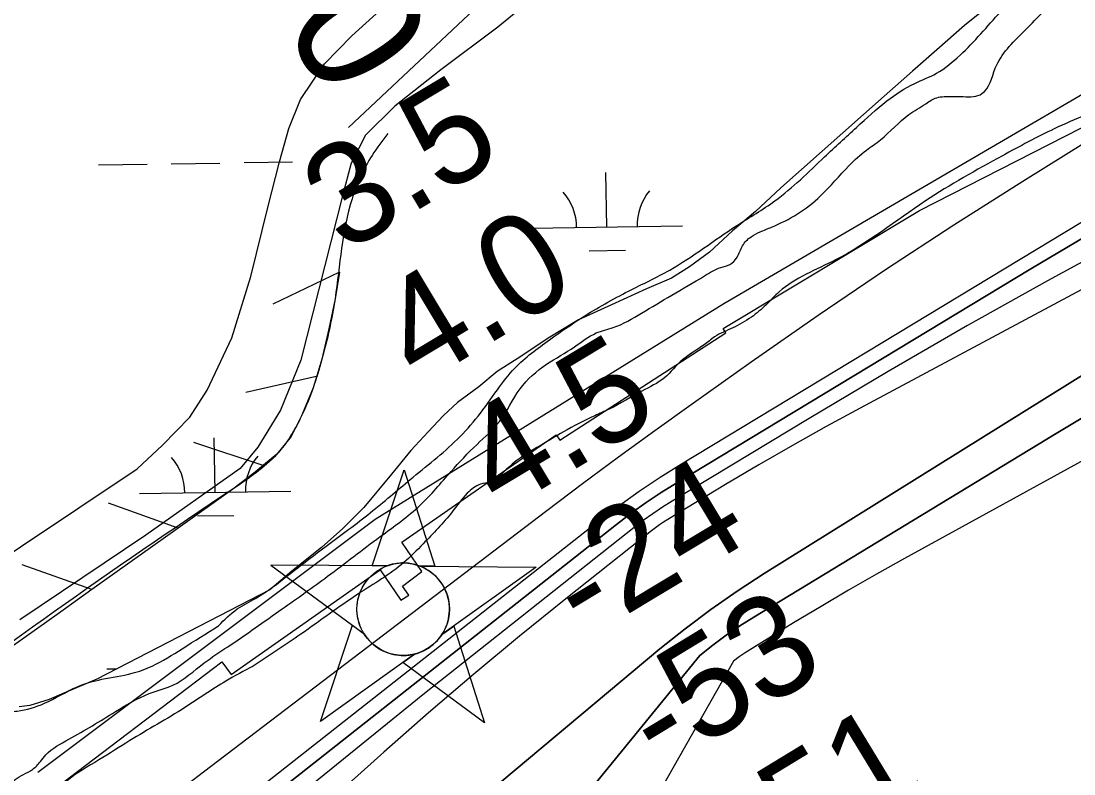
# Model space of a CAD drawing. Extents: x 3855477 to 3893699, y 299188 to 325115.
# Drawn here: x 3876920 to 3877615, y 318780 to 319277 of the extents above; entities that cross this region are included whole.
import ezdxf

# ---------------------------------------------------------------- set-up
doc = ezdxf.new("R2010")
doc.units = 0
for name, color, linetype in [('V-CHAN-NAID', 7, 'Continuous'), ('V-LEVE-TOET', 7, 'Continuous'), ('V-RIVR-EDGE', 7, 'Continuous'), ('V-RIVR-RANG', 7, 'Continuous'), ('V-RIVR-RANG-IDEN', 7, 'Continuous'), ('V-RRAP-FSHR', 7, 'Continuous'), ('V-RRAP-RVMT', 7, 'Continuous'), ('V-TOPO-DPTH', 7, 'Continuous'), ('V-TOPO-MAJR', 7, 'Continuous'), ('V-TOPO-MINR', 7, 'Continuous'), ('V-TOPO-WATR', 7, 'Continuous'), ('V-WETL-SWMP', 7, 'Continuous')]:
    doc.layers.add(name, color=color, linetype=linetype)

msp = doc.modelspace()

# ---------------------------------------------------------------- linework, layer by layer
at = {"layer": 'V-CHAN-NAID'}
for points in [[(3877161.58, 318916.98), (3877151.99, 318917.05), (3877173.12, 318980.54), (3877193.34, 318916.76), (3877183.76, 318916.83), (3877182.18, 318917.4), (3877180.08, 318918.02), (3877178.04, 318918.48), (3877176.01, 318918.78), (3877174.84, 318918.9), (3877173.31, 318918.98), (3877171.59, 318918.98), (3877170.22, 318918.91), (3877168.31, 318918.71), (3877166.94, 318918.49), (3877165.16, 318918.1), (3877163.63, 318917.68), (3877162.6, 318917.35)], [(3877161.58, 318916.98), (3877085.09, 318917.53), (3877146.66, 318872.13), (3877145.54, 318874.04), (3877144.73, 318875.66), (3877143.91, 318877.63), (3877143.21, 318879.68), (3877142.85, 318881.01), (3877142.48, 318882.63), (3877142.24, 318884.08), (3877142.05, 318885.68), (3877141.94, 318887.41), (3877141.93, 318888.99), (3877142.04, 318891.07), (3877142.22, 318892.69), (3877142.61, 318894.89), (3877143.1, 318896.81), (3877143.7, 318898.7), (3877144.35, 318900.38), (3877145.08, 318901.97), (3877145.89, 318903.5), (3877146.96, 318905.24), (3877147.99, 318906.71), (3877148.99, 318907.98), (3877149.99, 318909.12), (3877151.3, 318910.46), (3877152.35, 318911.42), (3877154.06, 318912.82), (3877155.28, 318913.69), (3877156.96, 318914.76), (3877158.7, 318915.71), (3877160.14, 318916.39)], [(3877183.76, 318916.83), (3877260.25, 318916.28), (3877198.05, 318871.76), (3877198.96, 318873.25), (3877199.94, 318875.1), (3877200.65, 318876.68), (3877201.39, 318878.64), (3877201.93, 318880.42), (3877202.33, 318882.06), (3877202.69, 318884.07), (3877202.88, 318885.64), (3877203, 318887.85), (3877202.97, 318889.91), (3877202.79, 318892.13), (3877202.52, 318893.89), (3877202.03, 318896.12), (3877201.39, 318898.26), (3877200.64, 318900.24), (3877199.99, 318901.69), (3877198.98, 318903.6), (3877197.92, 318905.33), (3877196.71, 318907.03), (3877195.45, 318908.57), (3877194.17, 318909.93), (3877192.54, 318911.46), (3877190.8, 318912.88), (3877189.12, 318914.05), (3877187.23, 318915.18), (3877185.76, 318915.95)], [(3877180.02, 318858.85), (3877117.81, 318814.33), (3877138.94, 318877.82), (3877146.66, 318872.13), (3877147.29, 318871.16), (3877148.67, 318869.3), (3877149.89, 318867.89), (3877151.35, 318866.38), (3877152.74, 318865.13), (3877154.2, 318863.98), (3877155.6, 318862.99), (3877157.28, 318861.95), (3877158.99, 318861.04), (3877160.78, 318860.23), (3877162.23, 318859.68), (3877163.85, 318859.15), (3877166.08, 318858.58), (3877167.61, 318858.3), (3877169.64, 318858.04), (3877171.18, 318857.93), (3877173.04, 318857.91), (3877174.73, 318857.99), (3877176.44, 318858.17), (3877178.34, 318858.48)], [(3877198.05, 318871.76), (3877205.84, 318877.34), (3877226.07, 318813.57), (3877172.22, 318853.28), (3877180.02, 318858.85), (3877181.68, 318859.33), (3877183.29, 318859.89), (3877185.45, 318860.8), (3877187.19, 318861.69), (3877189.05, 318862.8), (3877190.79, 318864.02), (3877192.34, 318865.26), (3877193.63, 318866.43), (3877195.01, 318867.85), (3877196.22, 318869.25), (3877197.34, 318870.72)]]:
    msp.add_lwpolyline(points, close=True, dxfattribs=at)
msp.add_circle((3877172.47, 318888.45), 30.54, dxfattribs=at)
at = {"layer": 'V-LEVE-TOET'}
for points in [[(3877726.48, 319654.66), (3877573.53, 319605.74), (3877520.34, 319590.38), (3877504.34, 319583.58), (3877489.12, 319573.13), (3877473.25, 319556.82), (3877443.03, 319519.83), (3877374.07, 319427.44), (3877273.33, 319305.36), (3877256.71, 319290.5), (3877235.01, 319272.65), (3877197.36, 319244.34), (3877166.96, 319220.51), (3877147.47, 319201.22), (3877138.21, 319182.81), (3877132.64, 319162.25), (3877104.88, 319052.87), (3877091.43, 319019.77), (3877076.41, 318995.42), (3877064.89, 318981.36), (3877002.59, 318937.35), (3876919.44, 318881.53)], [(3876881.64, 318904.24), (3876996.9, 318981.16), (3877013.51, 318996.75), (3877031.55, 319015.29), (3877043.01, 319033), (3877059.36, 319067.61), (3877071.97, 319108.02), (3877083.06, 319153.52), (3877090.69, 319183.62), (3877096.97, 319205.65), (3877104.76, 319224.78), (3877120.53, 319248.4), (3877138.56, 319266.94), (3877161.69, 319287.74)]]:
    msp.add_lwpolyline(points, dxfattribs=at)
at = {"layer": 'V-RIVR-EDGE'}
for points in [[(3877050.53, 318877.48), (3877062.92, 318888.61), (3877075.29, 318895.75), (3877096.45, 318910.84), (3877122.4, 318930.71), (3877150.75, 318952.16), (3877177.11, 318974.01), (3877208.26, 319000.64), (3877221.85, 319015.75), (3877234.64, 319033.25), (3877246.24, 319047.57), (3877269, 319066.24), (3877290.56, 319080.94), (3877321.29, 319098.4), (3877348.42, 319112.28), (3877392.73, 319141.66), (3877417.88, 319157.94), (3877450.63, 319186.95), (3877471.8, 319206.43), (3877491.77, 319223.91), (3877510.13, 319235.42), (3877524.5, 319242.16), (3877540.07, 319254.08), (3877566.84, 319282.71), (3877597.61, 319317.31), (3877618.4, 319343.56), (3877633.58, 319355.08), (3877648.34, 319361.82), (3877665.88, 319364.56), (3877680.64, 319368.51), (3877710.96, 319381.19), (3877746.07, 319397.44), (3877785.17, 319415.28), (3877821.48, 319434.32), (3877868.98, 319463.3), (3877927.25, 319497.82), (3877999.89, 319541.08), (3878013.06, 319550.22), (3878016.66, 319555.39), (3878018.27, 319560.97), (3878024.31, 319583.67), (3878031.54, 319608.36), (3878038.34, 319617.51), (3878049.52, 319625.85), (3878066.28, 319634.97), (3878070.68, 319642.14), (3878077.91, 319665.63), (3878090.37, 319705.85), (3878094.78, 319716.6), (3878102.38, 319727.74), (3878114.76, 319737.28), (3878132.32, 319747.2), (3878162.25, 319763.86), (3878199.36, 319784.89)], [(3877073.38, 318850.92), (3877055.42, 318841), (3877028.28, 318823.53), (3876991.96, 318801.7), (3876971.6, 318789), (3876950.05, 318774.71), (3876940.46, 318765.56), (3876928.89, 318759.22), (3876919.72, 318759.24), (3876914.14, 318759.65), (3876911.35, 318760.46), (3876910.57, 318766.83), (3876916.18, 318775.99), (3876927.75, 318782.73), (3876932.94, 318787.9), (3876936.54, 318792.28), (3876951.71, 318802.6), (3876982.44, 318820.86), (3877004.79, 318832.76), (3877020.35, 318838.3), (3877041.11, 318852.99), (3877056.68, 318863.72), (3877092.61, 318888.73), (3877122.55, 318910.18), (3877157.29, 318936.4), (3877183.64, 318957.06), (3877204.02, 318979.32), (3877221.2, 318997.22), (3877235.99, 319012.32), (3877249.59, 319033.81), (3877267.17, 319050.11), (3877285.53, 319061.62), (3877299.9, 319070.75), (3877311.06, 319074.31), (3877329.82, 319083.83), (3877349.77, 319095.74), (3877371.33, 319108.44), (3877382.1, 319113.99), (3877388.08, 319115.97), (3877392.88, 319120.74), (3877396.48, 319128.3), (3877402.08, 319134.26), (3877408.06, 319137.44), (3877415.64, 319140.61), (3877432.8, 319149.33), (3877447.98, 319161.25), (3877466.76, 319181.13), (3877478.34, 319191.46), (3877487.52, 319198.22), (3877506.3, 319214.91), (3877517.47, 319222.05), (3877524.66, 319226.02), (3877534.62, 319226.79), (3877542.19, 319226.78), (3877548.97, 319226.76), (3877554.55, 319228.74), (3877563.36, 319245.45), (3877581.75, 319269.32), (3877605.73, 319293.97), (3877626.5, 319314.25), (3877638.88, 319323.38), (3877656.83, 319332.5), (3877687.15, 319345.58), (3877735.42, 319364.59), (3877803.65, 319396.3), (3877859.52, 319427.25), (3877905.02, 319451.85), (3877945.33, 319474.47), (3877997.61, 319503.43), (3878019.55, 319515.33), (3878029.52, 319516.9), (3878042.67, 319514.87), (3878047.84, 319511.28), (3878052.6, 319502.5), (3878061.74, 319491.71), (3878073.27, 319481.72), (3878083.23, 319478.11), (3878092, 319478.49), (3878103.56, 319480.45), (3878131.49, 319495.13), (3878140.27, 319499.09), (3878149.84, 319501.46), (3878160.61, 319504.22), (3878180.56, 319512.94), (3878205.3, 319528.42), (3878218.88, 319537.55), (3878218.88, 319539.15), (3878216.89, 319541.15), (3878216.9, 319544.73), (3878218.5, 319547.52), (3878227.28, 319551.88), (3878246.44, 319563.79), (3878263.61, 319576.5), (3878279.19, 319592.4), (3878295.18, 319610.7), (3878311.15, 319623.41), (3878327.92, 319635.32), (3878347.88, 319648.03), (3878370.64, 319665.91), (3878392.2, 319683.39), (3878412.17, 319698.48), (3878422.95, 319707.22), (3878432.93, 319715.97), (3878438.12, 319718.74), (3878444.9, 319721.52), (3878450.88, 319722.3), (3878455.66, 319722.29), (3878460.84, 319719.48), (3878461.23, 319714.7), (3878459.21, 319707.53), (3878454.41, 319698.78), (3878446.02, 319691.62), (3878432.85, 319683.29), (3878411.7, 319670.99), (3878398.92, 319661.45), (3878384.54, 319647.94), (3878374.55, 319638.4), (3878362.97, 319629.26), (3878347.01, 319620.53), (3878332.64, 319612.6), (3878322.26, 319604.65), (3878303.89, 319589.95), (3878281.53, 319569.28), (3878262.35, 319551), (3878258.75, 319546.22), (3878255.55, 319539.06), (3878249.16, 319533.49), (3878239.57, 319527.14), (3878229.61, 319524.77), (3878220.42, 319518.42), (3878195.68, 319504.93), (3878181.72, 319498.19), (3878171.74, 319493.43), (3878162.56, 319486.28), (3878151.39, 319481.53), (3878126.65, 319472.02), (3878094.33, 319453.37), (3878061.6, 319434.72)], [(3878061.6, 319434.72), (3878011.73, 319413.32), (3877960.65, 319385.95), (3877904.39, 319358.19), (3877846.53, 319330.44), (3877787.47, 319297.11), (3877701.27, 319253.08), (3877644.61, 319224.13), (3877602.32, 319205.5), (3877568, 319187.66), (3877517.31, 319157.89), (3877457.84, 319118.98), (3877420.72, 319097.95), (3877411.93, 319089.21), (3877402.35, 319081.26), (3877389.97, 319074.11), (3877378, 319068.17), (3877371.21, 319063), (3877356.84, 319053.07), (3877344.86, 319041.15), (3877330.09, 319032.42), (3877308.54, 319020.51), (3877298.96, 319016.15), (3877278.21, 319005.44), (3877263.45, 318996.71), (3877241.89, 318982.02), (3877229.91, 318972.49), (3877223.53, 318970.91), (3877214.75, 318964.95), (3877204.75, 318952.62), (3877185.57, 318931.55), (3877172.79, 318919.22), (3877142.85, 318898.57), (3877104.92, 318871.97), (3877073.38, 318850.92)], [(3875333.77, 317153.68), (3875382.53, 317211.74), (3875416.12, 317256.3), (3875447.74, 317311.61), (3875463.36, 317343.86), (3875526.92, 317421.41), (3875570.92, 317488.26), (3875613.38, 317571.45), (3875636.6, 317617.62), (3875653.81, 317644.28), (3875696.24, 317722.29), (3875739.47, 317798.3), (3875802.3, 317900.97), (3875859.09, 317980.53), (3875919.87, 318064.87), (3875931.87, 318079.59), (3876041.36, 318197.29), (3876076.94, 318245.42), (3876119.34, 318306.69), (3876129.33, 318317.03), (3876143.31, 318328.95), (3876165.68, 318352.8), (3876193.67, 318388.21), (3876212.46, 318413.27), (3876222.86, 318428.78), (3876230.46, 318437.13), (3876240.03, 318442.29), (3876254.41, 318455.41), (3876268, 318470.12), (3876296.38, 318504.72), (3876316.75, 318523.4), (3876344.71, 318547.25), (3876386.62, 318571.85), (3876408.17, 318586.15), (3876436.51, 318602.02), (3876464.44, 318616.29), (3876505.54, 318635.32), (3876509.53, 318637.31), (3876508.74, 318640.5), (3876498.8, 318652.08), (3876498.41, 318655.27), (3876499.22, 318658.45), (3876570.67, 318703.31), (3876579.85, 318708.87), (3876585.03, 318710.45), (3876591, 318706.45), (3876618.46, 318691.24), (3876621.65, 318690.43), (3876625.23, 318691.22), (3876632.02, 318693.59), (3876644.79, 318701.93), (3876661.55, 318709.86), (3876695.06, 318726.12), (3876725.39, 318740.39), (3876748.94, 318756.27), (3876771.69, 318770.57), (3876821.6, 318805.51), (3876855.93, 318829.34), (3876863.52, 318835.3), (3876870.7, 318837.67), (3876878.66, 318835.66), (3876888.61, 318830.06), (3876900.95, 318822.06), (3876907.32, 318820.84), (3876917.68, 318821.22), (3876935.63, 318826.35), (3876956.78, 318837.06), (3876973.53, 318842.2), (3876993.47, 318846.14), (3877006.63, 318850.89), (3877026.58, 318862.4), (3877050.53, 318877.48)]]:
    msp.add_spline(points, degree=3, dxfattribs=at)
at = {"layer": 'V-RRAP-FSHR'}
for p, q in [((3877130.32, 319110.85), (3877086.32, 319089.69)), ((3877116.15, 319042.27), (3877068.5, 319031.56)), ((3877080.57, 318983.14), (3877034.2, 318998.47)), ((3877023.91, 318942.04), (3876977.87, 318958.33)), ((3876966.93, 318901.38), (3876920.9, 318917.67))]:
    msp.add_line(p, q, dxfattribs=at)
for points in [[(3876931.21, 318780.95), (3877153.85, 318947.87), (3877384.07, 319090.24), (3877720.56, 319286.62), (3878184.96, 319523.26), (3878396.18, 319648.95), (3878618.02, 319749.1), (3878835.19, 319834.07), (3879377.43, 319985.37), (3880023.15, 320134.65), (3880260.93, 320171.97), (3880414.78, 320178.75), (3880574.34, 320171.5), (3881564.99, 320168.46), (3882290.98, 320136.72)], [(3877130.32, 319110.85), (3877127.45, 319093.35), (3877123.33, 319073.39), (3877118.83, 319053.49), (3877115.44, 319042.52)], [(3877115.44, 319042.52), (3877112.97, 319034.53), (3877105.37, 319016.04), (3877098.53, 319002.49), (3877089.09, 318990.79), (3877080.32, 318983.46)], [(3877080.32, 318983.46), (3877074.8, 318978.84), (3877059.97, 318967.78), (3877023.91, 318942.04)], [(3877023.91, 318942.04), (3876966.93, 318901.38)], [(3876966.93, 318901.38), (3876943.99, 318885.01), (3876909.99, 318860.67)]]:
    msp.add_lwpolyline(points, dxfattribs=at)
msp.add_spline([(3877162.35, 319202.5), (3877151.91, 319187.94), (3877138.67, 319159.25), (3877127.45, 319093.35), (3877118.83, 319053.49), (3877105.37, 319016.04), (3877089.09, 318990.79), (3877059.97, 318967.78), (3876828.17, 318802.1), (3876777.23, 318763.92), (3876700.72, 318721.08)], degree=3, dxfattribs=at)
at = {"layer": 'V-RRAP-RVMT'}
for p, q in [((3877513.27, 319151.63), (3877643, 319217.89)), ((3877383.7, 319073.63), (3877513.27, 319151.63)), ((3877385.39, 319070.79), (3877383.7, 319073.63)), ((3877275.9, 319000), (3877385.39, 319070.79)), ((3877171.62, 318932.66), (3877273.41, 319003.47)), ((3877273.41, 319003.47), (3877275.9, 319000)), ((3877184.8, 318913.23), (3877171.62, 318932.66)), ((3877058.85, 318845.36), (3877157.17, 318914.33)), ((3877157.17, 318914.33), (3877170.87, 318894.51)), ((3877172.08, 318903.58), (3877184.8, 318913.23)), ((3877176.27, 318897.82), (3877172.08, 318903.58)), ((3877170.87, 318894.51), (3877176.27, 318897.82)), ((3876928.88, 318759.69), (3877052.71, 318853.74)), ((3877052.71, 318853.74), (3877058.85, 318845.36))]:
    msp.add_line(p, q, dxfattribs=at)
at = {"layer": 'V-TOPO-DPTH'}
for points in [[(3876844.37, 318567.12), (3876937.5, 318645.85), (3877032.19, 318722.79), (3877313.3, 318944.42), (3877322.94, 318951.74), (3877332.76, 318958.81), (3877342.84, 318965.51), (3877353.09, 318971.96), (3877586.83, 319113.11), (3877623.58, 319134.91), (3877660.55, 319156.34), (3877697.85, 319177.2), (3877735.37, 319197.67), (3877740.03, 319200.16), (3877775.4, 319219.06), (3877810.81, 319237.89), (3877846.26, 319256.64), (3877881.74, 319275.33), (3877885.87, 319277.49), (3877923.48, 319297.14), (3877961.15, 319316.67), (3877998.91, 319336.03), (3878036.72, 319355.27), (3878620.27, 319650.56)], [(3876844.37, 318567.12), (3876937.5, 318645.85), (3877032.19, 318722.79), (3877313.3, 318944.42), (3877322.94, 318951.74), (3877332.76, 318958.81), (3877342.84, 318965.51), (3877353.09, 318971.96), (3877586.83, 319113.11), (3877623.58, 319134.91), (3877660.55, 319156.34), (3877697.85, 319177.2), (3877735.37, 319197.67), (3877740.03, 319200.16), (3877775.4, 319219.06), (3877810.81, 319237.89), (3877846.26, 319256.64), (3877881.74, 319275.33), (3877885.87, 319277.49), (3877923.48, 319297.14), (3877961.15, 319316.67), (3877998.91, 319336.03), (3878036.72, 319355.27), (3878620.27, 319650.56)], [(3876902.16, 318483.84), (3876969.1, 318547.23), (3877038.33, 318608.32), (3877341.96, 318862.22), (3877358.54, 318875.51), (3877375.48, 318888.32), (3877392.93, 318900.41), (3877410.74, 318912.01), (3877698.59, 319091.21), (3877722.2, 319105.64), (3877745.97, 319119.8), (3877769.96, 319133.57), (3877794.11, 319147.08), (3877818.36, 319160.42), (3877842.58, 319173.81), (3877866.76, 319187.27), (3877890.91, 319200.78), (3878157.21, 319350.17), (3878277.94, 319415.8), (3878399.77, 319479.25)], [(3878399.77, 319479.25), (3878277.94, 319415.8), (3878157.21, 319350.17), (3877890.91, 319200.78), (3877866.76, 319187.27), (3877842.58, 319173.81), (3877818.36, 319160.42), (3877794.11, 319147.08), (3877769.96, 319133.57), (3877745.97, 319119.8), (3877722.2, 319105.64), (3877698.59, 319091.21), (3877410.74, 318912.01), (3877392.93, 318900.41), (3877375.48, 318888.32), (3877358.54, 318875.51), (3877341.96, 318862.22), (3877038.33, 318608.32), (3876969.1, 318547.23), (3876902.16, 318483.84)], [(3877744.48, 319272.1), (3877581.52, 319170.74), (3877536.05, 319141.89), (3877490.95, 319112.5), (3877446.38, 319082.29), (3877402.17, 319051.55), (3877362.52, 319023.44), (3877338.5, 319006.23), (3877314.6, 318988.85), (3877290.87, 318971.24), (3877267.27, 318953.46), (3877040.71, 318780.99), (3876937.15, 318701.61)], [(3877779.07, 319184.28), (3877474.1, 319021.16), (3877451.66, 319008.94), (3877429.36, 318996.48), (3877407.25, 318983.68), (3877385.27, 318970.65), (3877347.09, 318947.61), (3877344.33, 318945.88), (3877341.63, 318944.08), (3877339, 318942.18), (3877336.41, 318940.21), (3877279.9, 318895.4), (3877249.32, 318870.71), (3877219.05, 318845.65), (3877189.24, 318820.05), (3877159.73, 318794.08), (3876511.48, 318213.04)], [(3877779.07, 319184.28), (3877474.1, 319021.16), (3877451.66, 319008.94), (3877429.36, 318996.48), (3877407.25, 318983.68), (3877385.27, 318970.65), (3877347.09, 318947.61), (3877344.33, 318945.88), (3877341.63, 318944.08), (3877339, 318942.18), (3877336.41, 318940.21), (3877279.9, 318895.4), (3877249.32, 318870.71), (3877219.05, 318845.65), (3877189.24, 318820.05), (3877159.73, 318794.08), (3876511.48, 318213.04)], [(3876905.34, 318291.01), (3877368.35, 318857.89), (3877376.95, 318864.7), (3877385.73, 318871.24), (3877394.79, 318877.39), (3877404.03, 318883.28), (3877603.53, 319004.46), (3877645.02, 319029.2)], [(3877645.02, 319029.2), (3877603.53, 319004.46), (3877404.03, 318883.28), (3877394.79, 318877.39), (3877385.73, 318871.24), (3877376.95, 318864.7), (3877368.35, 318857.89), (3876905.34, 318291.01)]]:
    msp.add_lwpolyline(points, dxfattribs=at)
at = {"layer": 'V-TOPO-MAJR'}
msp.add_lwpolyline([(3878447.62, 319448.37), (3878350.61, 319391.73), (3878270.88, 319345.63), (3878190.88, 319299.97), (3878110.51, 319255), (3878029.87, 319210.48), (3877912.81, 319146.49), (3877890.52, 319134.3), (3877868.23, 319122.1), (3877845.95, 319109.89), (3877823.67, 319097.67), (3877503.32, 318921.9), (3877484.85, 318911.59), (3877466.49, 318901.09), (3877448.29, 318890.32), (3877430.19, 318879.37), (3877398.23, 318859.69), (3877394.26, 318857.05), (3877390.48, 318854.14), (3877157.57, 318443.19), (3876991.32, 318120.41)], dxfattribs=at)
at = {"layer": 'V-TOPO-MINR'}
for points in [[(3878852.18, 319706.02), (3878218.02, 319424.01), (3878150.17, 319392.99), (3878082.77, 319361.04), (3878016.06, 319327.7), (3877949.8, 319293.42), (3877874.46, 319253.46), (3877846.21, 319238.46), (3877817.98, 319223.43), (3877789.76, 319208.38), (3877761.55, 319193.3), (3877650.94, 319134.09), (3877597.81, 319105.12), (3877544.98, 319075.6), (3877492.62, 319045.27), (3877440.57, 319014.4), (3877350.09, 318959.79), (3877343.59, 318955.69), (3877337.2, 318951.44), (3877330.98, 318946.95), (3877324.86, 318942.3), (3877186.53, 318832.93), (3877112.04, 318772.64)], [(3878620.27, 319650.56), (3878036.72, 319355.27), (3877998.91, 319336.03), (3877961.15, 319316.67), (3877923.48, 319297.14), (3877885.87, 319277.49), (3877881.74, 319275.33), (3877846.26, 319256.64), (3877810.81, 319237.89), (3877775.4, 319219.06), (3877740.03, 319200.16), (3877735.37, 319197.67), (3877697.85, 319177.2), (3877660.55, 319156.34), (3877623.58, 319134.91), (3877586.83, 319113.11), (3877353.09, 318971.96), (3877342.84, 318965.51), (3877332.76, 318958.81), (3877322.94, 318951.74), (3877313.3, 318944.42), (3877032.19, 318722.79), (3876937.5, 318645.85), (3876844.37, 318567.12)], [(3877457.38, 319507.86), (3877136.27, 319206.44)], [(3878399.77, 319479.25), (3878277.94, 319415.8), (3878157.21, 319350.17), (3877890.91, 319200.78), (3877866.76, 319187.27), (3877842.58, 319173.81), (3877818.36, 319160.42), (3877794.11, 319147.08), (3877769.96, 319133.57), (3877745.97, 319119.8), (3877722.2, 319105.64), (3877698.59, 319091.21), (3877410.74, 318912.01), (3877392.93, 318900.41), (3877375.48, 318888.32), (3877358.54, 318875.51), (3877341.96, 318862.22), (3877038.33, 318608.32), (3876969.1, 318547.23), (3876902.16, 318483.84)], [(3877763.35, 319230.17), (3877356.09, 318984.14), (3877342.09, 318975.33), (3877328.32, 318966.18), (3877314.9, 318956.53), (3877301.71, 318946.55), (3876717.63, 318487.48)], [(3877779.07, 319184.28), (3877474.1, 319021.16), (3877451.66, 319008.94), (3877429.36, 318996.48), (3877407.25, 318983.68), (3877385.27, 318970.65), (3877347.09, 318947.61), (3877344.33, 318945.88), (3877341.63, 318944.08), (3877339, 318942.18), (3877336.41, 318940.21), (3877279.9, 318895.4), (3877249.32, 318870.71), (3877219.05, 318845.65), (3877189.24, 318820.05), (3877159.73, 318794.08), (3876511.48, 318213.04)], [(3877645.02, 319029.2), (3877603.53, 319004.46), (3877404.03, 318883.28), (3877394.79, 318877.39), (3877385.73, 318871.24), (3877376.95, 318864.7), (3877368.35, 318857.89), (3876905.34, 318291.01)]]:
    msp.add_lwpolyline(points, dxfattribs=at)
at = {"layer": 'V-TOPO-WATR'}
msp.add_lwpolyline([(3877744.48, 319272.1), (3877581.52, 319170.74), (3877536.05, 319141.89), (3877490.95, 319112.5), (3877446.38, 319082.29), (3877402.17, 319051.55), (3877362.52, 319023.44), (3877338.5, 319006.23), (3877314.6, 318988.85), (3877290.87, 318971.24), (3877267.27, 318953.46), (3877040.71, 318780.99), (3876937.15, 318701.61)], dxfattribs=at)
at = {"layer": 'V-WETL-SWMP'}
for p, q in [((3876971.37, 319181.63), (3877003.37, 319182.15)), ((3877019.37, 319182.41), (3877051.36, 319182.93)), ((3877067.36, 319183.19), (3877099.36, 319183.71)), ((3877306.93, 319140.66), (3877306.34, 319176.65)), ((3877256.94, 319139.84), (3877356.92, 319141.47)), ((3877295.18, 319125.03), (3877319.18, 319125.43)), ((3877048.31, 318965.61), (3877047.73, 319001.61)), ((3876998.32, 318964.8), (3877098.3, 318966.42)), ((3877036.56, 318949.99), (3877060.56, 318950.38)), ((3876976.79, 318849), (3876983.31, 318849.1))]:
    msp.add_line(p, q, dxfattribs=at)
msp.add_lwpolyline([(3877556.39, 319284.49), (3877543.12, 319273.65), (3877524.79, 319257.61), (3877508.8, 319243.58), (3877490.09, 319227.14), (3877421.85, 319166.62), (3877405.1, 319151), (3877389.88, 319138.16), (3877374.68, 319124.14), (3877361.4, 319114.48), (3877349.66, 319106.83), (3877333.18, 319099.89), (3877310.04, 319089.31), (3877288.08, 319079.54), (3877268.11, 319067.43), (3877250.13, 319055.34), (3877234.48, 319045.26), (3877222.38, 319035.23), (3877208.32, 319024.78), (3877198.96, 319016.36), (3877188.85, 319005.57), (3877177.57, 318993.18), (3877164.76, 318977.61), (3877146.52, 318955.66), (3877132.5, 318941.65), (3877118.46, 318929.22), (3877098.95, 318913.57), (3877084.51, 318901.13), (3876970.13, 318842.33), (3876948.35, 318832.96), (3876938.7, 318828.86), (3876926.07, 318824.98), (3876918.83, 318824.04)], dxfattribs=at)
for centre, start, end in [((3877251.69, 319140.23), 0.16154, 41.7052), ((3877362.16, 319142.03), 140.16154, 181.7052), ((3876993.07, 318965.18), 0.16154, 41.7052), ((3877103.54, 318966.98), 140.16154, 181.7052)]:
    msp.add_arc(centre, 35.25, start, end, dxfattribs=at)

# ---------------------------------------------------------------- texts
at = {"layer": 'V-RIVR-RANG'}
for s, rotation, p in [('3.5', 31.01833, (3877133.67, 319122.64)), ('4.0', 31.01833, (3877182.93, 319035.57)), ('4.5', 31.01833, (3877237.16, 318951.5)), ('-24', 31.01833, (3877292.52, 318868.1)), ('-53', 31.30272, (3877342.59, 318781.03)), ('-51', 31.30272, (3877408.98, 318704.37))]:
    msp.add_text(s, height=67, rotation=rotation, dxfattribs=at).set_placement(p)
at = {"layer": 'V-RIVR-RANG-IDEN'}
msp.add_text('R-20.0', height=83, rotation=301.16089, dxfattribs=at).set_placement((3876951.35, 319507.59))

doc.saveas('drawing.dxf')
